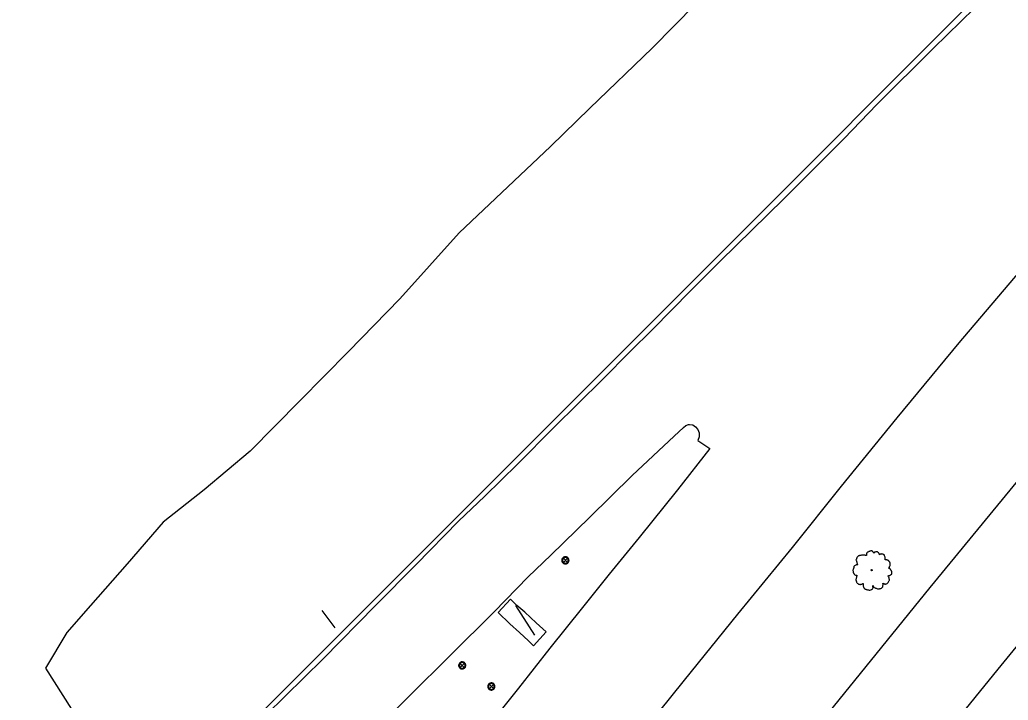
# Model space of a CAD drawing. Extents: x 2161152 to 2175754, y 602179 to 617749.
# Drawn here: x 2162628.5 to 2162905, y 604947 to 605137.2 of the extents above; entities that cross this region are included whole.
import ezdxf

# ---------------------------------------------------------------- set-up
doc = ezdxf.new("R2010")
doc.units = 0
for name, color, linetype in [('RD_EX_BldgApp_Post', 7, 'Continuous'), ('RD_EX_BldgApp_Sign', 7, 'Continuous'), ('RD_EX_Conc_Slab', 7, 'Continuous'), ('RD_EX_Fence_Other', 7, 'Continuous'), ('RD_EX_GuardRail', 7, 'Continuous'), ('RD_EX_Road', 7, 'Continuous'), ('RD_EX_VEG', 7, 'Continuous')]:
    doc.layers.add(name, color=color, linetype=linetype)

msp = doc.modelspace()

# ---------------------------------------------------------------- linework, layer by layer
at = {"layer": 'RD_EX_BldgApp_Post'}
for p, q in [((2162781.68, 604985.55), (2162780.55, 604986.69)), ((2162780.55, 604985.55), (2162781.68, 604986.69)), ((2162752.81, 604956.18), (2162751.68, 604957.31)), ((2162751.68, 604956.18), (2162752.81, 604957.31)), ((2162760.98, 604950.29), (2162759.85, 604951.43)), ((2162759.85, 604950.29), (2162760.98, 604951.43))]:
    msp.add_line(p, q, dxfattribs=at)
for points in [[(2162782.12, 604986.12), (2162782.11, 604986.27), (2162782.07, 604986.44), (2162782, 604986.6), (2162781.89, 604986.75), (2162781.75, 604986.89), (2162781.59, 604987), (2162781.41, 604987.08), (2162781.22, 604987.12), (2162781.03, 604987.12), (2162780.86, 604987.09), (2162780.71, 604987.03), (2162780.57, 604986.96), (2162780.45, 604986.86), (2162780.33, 604986.74), (2162780.23, 604986.59), (2162780.16, 604986.41), (2162780.12, 604986.22), (2162780.12, 604986.02), (2162780.16, 604985.83), (2162780.23, 604985.65), (2162780.33, 604985.5), (2162780.45, 604985.37), (2162780.57, 604985.28), (2162780.71, 604985.2), (2162780.86, 604985.15), (2162781.03, 604985.12), (2162781.22, 604985.12), (2162781.41, 604985.16), (2162781.59, 604985.23), (2162781.75, 604985.34), (2162781.89, 604985.48), (2162782, 604985.64), (2162782.07, 604985.8), (2162782.11, 604985.96), (2162782.12, 604986.12)], [(2162781.92, 604986.12), (2162781.91, 604986.24), (2162781.88, 604986.37), (2162781.82, 604986.5), (2162781.74, 604986.63), (2162781.63, 604986.74), (2162781.49, 604986.83), (2162781.35, 604986.89), (2162781.2, 604986.92), (2162781.05, 604986.92), (2162780.91, 604986.89), (2162780.79, 604986.85), (2162780.68, 604986.79), (2162780.58, 604986.71), (2162780.49, 604986.61), (2162780.41, 604986.49), (2162780.35, 604986.35), (2162780.32, 604986.2), (2162780.32, 604986.04), (2162780.35, 604985.89), (2162780.41, 604985.74), (2162780.49, 604985.62), (2162780.58, 604985.52), (2162780.68, 604985.44), (2162780.79, 604985.39), (2162780.91, 604985.34), (2162781.05, 604985.32), (2162781.2, 604985.32), (2162781.35, 604985.35), (2162781.49, 604985.41), (2162781.63, 604985.5), (2162781.74, 604985.61), (2162781.82, 604985.73), (2162781.88, 604985.86), (2162781.91, 604985.99), (2162781.92, 604986.12)], [(2162753.25, 604956.74), (2162753.24, 604956.9), (2162753.2, 604957.06), (2162753.13, 604957.22), (2162753.02, 604957.38), (2162752.88, 604957.52), (2162752.72, 604957.63), (2162752.54, 604957.7), (2162752.35, 604957.74), (2162752.16, 604957.74), (2162751.99, 604957.71), (2162751.84, 604957.66), (2162751.7, 604957.59), (2162751.58, 604957.49), (2162751.46, 604957.36), (2162751.36, 604957.21), (2162751.29, 604957.04), (2162751.25, 604956.84), (2162751.25, 604956.65), (2162751.29, 604956.45), (2162751.36, 604956.28), (2162751.46, 604956.12), (2162751.58, 604956), (2162751.7, 604955.9), (2162751.84, 604955.83), (2162751.99, 604955.77), (2162752.16, 604955.75), (2162752.35, 604955.75), (2162752.54, 604955.78), (2162752.72, 604955.86), (2162752.88, 604955.97), (2162753.02, 604956.11), (2162753.13, 604956.26), (2162753.2, 604956.43), (2162753.24, 604956.59), (2162753.25, 604956.74)], [(2162753.05, 604956.74), (2162753.04, 604956.87), (2162753.01, 604957), (2162752.95, 604957.13), (2162752.87, 604957.25), (2162752.76, 604957.36), (2162752.62, 604957.45), (2162752.48, 604957.51), (2162752.33, 604957.54), (2162752.18, 604957.54), (2162752.04, 604957.52), (2162751.92, 604957.48), (2162751.81, 604957.42), (2162751.71, 604957.34), (2162751.62, 604957.24), (2162751.54, 604957.12), (2162751.48, 604956.98), (2162751.45, 604956.82), (2162751.45, 604956.66), (2162751.48, 604956.51), (2162751.54, 604956.37), (2162751.62, 604956.25), (2162751.71, 604956.15), (2162751.81, 604956.07), (2162751.92, 604956.01), (2162752.04, 604955.97), (2162752.18, 604955.94), (2162752.33, 604955.95), (2162752.48, 604955.98), (2162752.62, 604956.04), (2162752.76, 604956.12), (2162752.87, 604956.23), (2162752.95, 604956.36), (2162753.01, 604956.49), (2162753.04, 604956.62), (2162753.05, 604956.74)], [(2162761.42, 604950.86), (2162761.4, 604951.01), (2162761.36, 604951.18), (2162761.29, 604951.34), (2162761.19, 604951.49), (2162761.05, 604951.63), (2162760.89, 604951.74), (2162760.7, 604951.82), (2162760.51, 604951.86), (2162760.33, 604951.86), (2162760.16, 604951.83), (2162760, 604951.77), (2162759.87, 604951.7), (2162759.74, 604951.6), (2162759.63, 604951.48), (2162759.53, 604951.33), (2162759.45, 604951.15), (2162759.42, 604950.96), (2162759.42, 604950.76), (2162759.45, 604950.57), (2162759.53, 604950.39), (2162759.63, 604950.24), (2162759.74, 604950.11), (2162759.87, 604950.02), (2162760, 604949.94), (2162760.16, 604949.89), (2162760.33, 604949.86), (2162760.51, 604949.86), (2162760.7, 604949.9), (2162760.89, 604949.97), (2162761.05, 604950.08), (2162761.19, 604950.22), (2162761.29, 604950.38), (2162761.36, 604950.54), (2162761.4, 604950.7), (2162761.42, 604950.86)], [(2162761.22, 604950.86), (2162761.21, 604950.98), (2162761.17, 604951.11), (2162761.12, 604951.24), (2162761.03, 604951.37), (2162760.92, 604951.48), (2162760.79, 604951.57), (2162760.65, 604951.63), (2162760.49, 604951.66), (2162760.35, 604951.66), (2162760.21, 604951.63), (2162760.09, 604951.59), (2162759.98, 604951.53), (2162759.88, 604951.45), (2162759.78, 604951.35), (2162759.7, 604951.23), (2162759.65, 604951.09), (2162759.62, 604950.94), (2162759.62, 604950.78), (2162759.65, 604950.63), (2162759.7, 604950.48), (2162759.78, 604950.36), (2162759.88, 604950.26), (2162759.98, 604950.18), (2162760.09, 604950.13), (2162760.21, 604950.08), (2162760.35, 604950.06), (2162760.49, 604950.06), (2162760.65, 604950.09), (2162760.79, 604950.15), (2162760.92, 604950.24), (2162761.03, 604950.35), (2162761.12, 604950.47), (2162761.17, 604950.6), (2162761.21, 604950.73), (2162761.22, 604950.86)]]:
    msp.add_lwpolyline(points, dxfattribs=at)
at = {"layer": 'RD_EX_BldgApp_Sign'}
for p, q in [((2162767.17, 604973.48), (2162772.49, 604965.2)), ((2162713.01, 604972.11), (2162716.64, 604967.25))]:
    msp.add_line(p, q, dxfattribs=at)
at = {"layer": 'RD_EX_Conc_Slab'}
msp.add_lwpolyline([(2162762.33, 604971.52), (2162765.56, 604968.41), (2162768.23, 604965.98), (2162770.78, 604963.65), (2162772.18, 604962.22), (2162775.71, 604966.11), (2162772.91, 604968.65), (2162769.73, 604971.61), (2162767.55, 604973.49), (2162765.74, 604975.22), (2162762.33, 604971.52)], dxfattribs=at)
at = {"layer": 'RD_EX_Fence_Other'}
msp.add_lwpolyline([(2162830.61, 604913.75), (2162883.17, 604978.53), (2162926.54, 605031.32), (2162974.34, 605088.61), (2163021.45, 605143.76), (2163066.11, 605195.56), (2163102.29, 605236.75), (2163137.02, 605275.59), (2163187.19, 605331.07), (2163243.16, 605391.37), (2163280.76, 605431.81), (2163328.44, 605482.21), (2163377.08, 605532.2), (2163426.27, 605582.33), (2163479.54, 605635.86), (2163514.27, 605670.47), (2163555.22, 605709.95), (2163593.34, 605746.66), (2163631.88, 605783.63), (2163692.53, 605840.5), (2163757.89, 605901.36), (2163814.91, 605953.51), (2163878.64, 606012.27)], dxfattribs=at)
at = {"layer": 'RD_EX_GuardRail'}
msp.add_lwpolyline([(2162954.36, 605203.47), (2162936.52, 605184.66), (2162921.9, 605169.57), (2162906.2, 605153.68), (2162883.22, 605130.71), (2162839.24, 605086.57), (2162788.36, 605035.75), (2162727.17, 604974.59), (2162646.72, 604894.2), (2162626.28, 604873.77), (2162600.61, 604848.03), (2162566.49, 604813.66), (2162531.52, 604778.97), (2162502.43, 604749.82), (2162487.96, 604735.29), (2162461.39, 604708.64), (2162450.25, 604697.66)], dxfattribs=at)
at = {"layer": 'RD_EX_Road'}
for points in [[(2162909.42, 605154.59), (2162895.5, 605140.44), (2162884.06, 605129.29), (2162868.24, 605113.52), (2162859.1, 605104.02), (2162842.24, 605087.2), (2162824.38, 605069.78), (2162816.24, 605061.53), (2162805.44, 605050.61), (2162799.23, 605044.54), (2162791.51, 605036.68), (2162777.9, 605023.23), (2162767.7, 605013), (2162758.56, 605004.09), (2162751.22, 604997.06), (2162739.35, 604984.96), (2162728, 604973.45), (2162713.38, 604958.55), (2162697.46, 604942.97)], [(2162800.27, 604935.02), (2162814.42, 604952.67), (2162829.3, 604971.05), (2162844.61, 604989.71), (2162858.36, 605006.81), (2162873.93, 605025.94), (2162891.27, 605046.95), (2162908.12, 605066.78)], [(2162728.63, 604939.29), (2162737.38, 604948.16), (2162748.89, 604959.55), (2162761.18, 604971.7), (2162770.72, 604981.51), (2162777.04, 604987.56), (2162787.81, 604998.08), (2162799.79, 605009.85), (2162811.56, 605020.8), (2162814.14, 605023.26), (2162814.81, 605023.85), (2162815.55, 605024.1), (2162815.78, 605024.12), (2162816.71, 605023.96), (2162817.5, 605023.44), (2162818.15, 605022.72), (2162818.54, 605021.73), (2162818.55, 605020.66), (2162818.17, 605019.66), (2162821.5, 605017.36), (2162812.46, 605005.86), (2162801.75, 604992.55), (2162793.36, 604982.25), (2162785.89, 604972.97), (2162776.75, 604961.55), (2162767.97, 604950.38), (2162756.2, 604935.54)], [(2162918.37, 604975.67), (2162902.05, 604955.72), (2162883.93, 604933.41)]]:
    msp.add_lwpolyline(points, dxfattribs=at)
at = {"layer": 'RD_EX_VEG'}
msp.add_lwpolyline([(2162911.14, 605237.76), (2162899.62, 605226.4), (2162874.72, 605201.83), (2162856.59, 605182.48), (2162840.25, 605165.19), (2162823.63, 605147.88), (2162805.37, 605129.3), (2162787.96, 605112.5), (2162776.92, 605101.82), (2162751.44, 605077.69), (2162734.84, 605059.25), (2162720.44, 605044.49), (2162706.81, 605030.67), (2162692.94, 605016.63), (2162680.08, 605005.87), (2162668.61, 604996.81), (2162658.58, 604985.13), (2162648.28, 604973.49), (2162641.71, 604965.92), (2162635.73, 604955.98), (2162642.94, 604944.48)], dxfattribs=at)
for centre, radius in [((2162866.74, 604983.37), 0.188), ((2162866.74, 604983.36), 0.000075)]:
    msp.add_circle(centre, radius, dxfattribs=at)
for points in [[(2162866.84, 604988.75), (2162866.62, 604988.77), (2162866.38, 604988.69), (2162866.19, 604988.62), (2162866.02, 604988.56), (2162865.85, 604988.49), (2162865.63, 604988.36), (2162865.46, 604988.21), (2162865.36, 604988.02), (2162865.33, 604987.85), (2162865.29, 604987.64), (2162865.29, 604987.51), (2162865.19, 604987.49), (2162865.08, 604987.51), (2162864.89, 604987.57), (2162864.71, 604987.57), (2162864.52, 604987.57), (2162864.26, 604987.55), (2162863.99, 604987.55), (2162863.79, 604987.51), (2162863.54, 604987.48), (2162863.26, 604987.38), (2162863, 604987.29), (2162862.78, 604987.1), (2162862.59, 604986.74), (2162862.5, 604986.48), (2162862.38, 604986.29), (2162862.5, 604985.96), (2162862.63, 604985.69), (2162862.65, 604985.54), (2162862.7, 604985.23), (2162862.78, 604985.06), (2162862.87, 604984.91), (2162862.81, 604984.89), (2162862.53, 604984.85), (2162862.31, 604984.78), (2162861.99, 604984.61), (2162861.82, 604984.44), (2162861.75, 604984.2), (2162861.73, 604983.93), (2162861.65, 604983.78), (2162861.6, 604983.58), (2162861.58, 604983.52), (2162861.54, 604983.28), (2162861.61, 604982.94), (2162861.63, 604982.68), (2162861.73, 604982.51), (2162861.84, 604982.38), (2162861.97, 604982.19), (2162862.27, 604982.02), (2162862.51, 604981.95), (2162862.66, 604981.93), (2162862.53, 604981.55), (2162862.5, 604981.29), (2162862.4, 604980.99), (2162862.4, 604980.93), (2162862.36, 604980.58), (2162862.48, 604980.33), (2162862.53, 604980.05), (2162862.66, 604979.88), (2162862.87, 604979.66), (2162863.11, 604979.49), (2162863.49, 604979.4), (2162863.79, 604979.42), (2162864.22, 604979.55), (2162864.41, 604979.6), (2162864.39, 604979.47), (2162864.41, 604979.19), (2162864.41, 604978.87), (2162864.52, 604978.63), (2162864.59, 604978.42), (2162864.71, 604978.24), (2162864.95, 604978.07), (2162865.25, 604978.01), (2162865.57, 604977.9), (2162865.91, 604977.84), (2162866.28, 604977.82), (2162866.73, 604977.94), (2162866.94, 604978.03), (2162867.01, 604978.16), (2162867.16, 604978.44), (2162867.12, 604978.61), (2162867.14, 604979.06), (2162867.22, 604978.93), (2162867.35, 604978.67), (2162867.72, 604978.44), (2162868.02, 604978.31), (2162868.38, 604978.2), (2162868.61, 604978.14), (2162868.96, 604978.2), (2162869.24, 604978.25), (2162869.52, 604978.35), (2162869.75, 604978.55), (2162869.88, 604978.76), (2162869.92, 604978.97), (2162869.97, 604979.25), (2162870.01, 604979.38)], [(2162870.01, 604979.38), (2162869.95, 604979.51), (2162869.92, 604979.7), (2162869.97, 604979.68), (2162870.1, 604979.64), (2162870.31, 604979.55), (2162870.48, 604979.49), (2162870.72, 604979.51), (2162870.93, 604979.58), (2162871.27, 604979.79), (2162871.47, 604980.15), (2162871.68, 604980.45), (2162871.74, 604980.69), (2162871.7, 604980.86), (2162871.68, 604981.23), (2162871.53, 604981.42), (2162871.49, 604981.52), (2162871.42, 604981.81), (2162871.47, 604981.85), (2162871.68, 604981.89), (2162871.96, 604981.98), (2162872.17, 604982.08), (2162872.33, 604982.21), (2162872.39, 604982.38), (2162872.37, 604982.68), (2162872.41, 604982.98), (2162872.35, 604983.09), (2162872.28, 604983.2), (2162872.22, 604983.35), (2162872.11, 604983.46), (2162872.04, 604983.58), (2162871.96, 604983.65), (2162871.87, 604983.76), (2162871.74, 604983.86), (2162871.62, 604983.9), (2162871.59, 604984.01), (2162871.7, 604984.16), (2162871.74, 604984.23), (2162871.75, 604984.4), (2162871.92, 604984.66), (2162871.96, 604984.96), (2162871.92, 604985.28), (2162871.89, 604985.49), (2162871.77, 604985.69), (2162871.62, 604985.88), (2162871.53, 604986.01), (2162871.4, 604986.11), (2162871.15, 604986.2), (2162870.97, 604986.24), (2162870.7, 604986.24), (2162870.55, 604986.28), (2162870.57, 604986.31), (2162870.57, 604986.43), (2162870.57, 604986.63), (2162870.52, 604986.97), (2162870.4, 604987.34), (2162870.4, 604987.36), (2162870.33, 604987.55), (2162870.16, 604987.7), (2162870.03, 604987.77), (2162869.88, 604987.87), (2162869.69, 604987.89), (2162869.47, 604987.89), (2162869.26, 604987.85), (2162869.11, 604987.77), (2162868.98, 604987.68), (2162868.92, 604987.79), (2162868.85, 604988.02), (2162868.81, 604988.13), (2162868.7, 604988.26), (2162868.53, 604988.41), (2162868.19, 604988.51), (2162867.72, 604988.45), (2162867.5, 604988.3), (2162867.39, 604988.17), (2162867.35, 604988.26), (2162867.2, 604988.41), (2162867.12, 604988.54), (2162866.99, 604988.64), (2162866.88, 604988.71), (2162866.81, 604988.75)]]:
    msp.add_spline(points, degree=3, dxfattribs=at)

doc.saveas('drawing.dxf')
